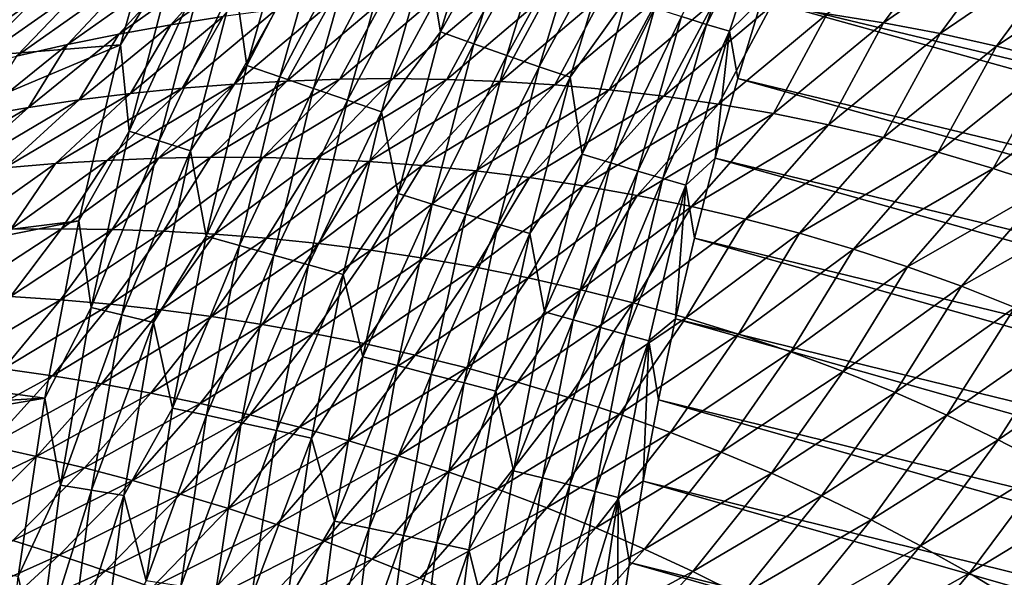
# Model space of a CAD drawing. Header units: metres. Extents: x -46 to 104, y -30 to 30.
# Tile 598 of 656: x 73.95 to 77.42, y 3.78 to 5.75. Entities that reach past the tile are written whole.
import ezdxf

# ---------------------------------------------------------------- set-up
doc = ezdxf.new("R2010")
doc.units = ezdxf.units.M
doc.layers.add('solid_26_000_502_XXX', color=7, linetype='CONTINUOUS')

msp = doc.modelspace()

# ---------------------------------------------------------------- linework, layer by layer
at = {"layer": 'solid_26_000_502_XXX'}
for points in [[(77.199921, 7.446768, 288.877106), (77.325546, 7.707498, 288.838379), (85.529198, 5.503452, 301.212708)], [(77.325546, 7.707498, 288.838379), (85.663124, 5.770618, 301.169312), (85.529198, 5.503452, 301.212708)], [(77.079834, 7.182809, 288.911255), (77.199921, 7.446768, 288.877106), (85.400848, 5.232853, 301.251434)], [(77.199921, 7.446768, 288.877106), (85.529198, 5.503452, 301.212708), (85.400848, 5.232853, 301.251434)], [(76.96537, 6.915815, 288.940796), (77.079834, 7.182809, 288.911255), (85.278175, 4.959013, 301.285492)], [(77.079834, 7.182809, 288.911255), (85.400848, 5.232853, 301.251434), (85.278175, 4.959013, 301.285492)], [(76.856613, 6.645979, 288.965698), (76.96537, 6.915815, 288.940796), (85.161263, 4.682126, 301.31485)], [(76.96537, 6.915815, 288.940796), (85.278175, 4.959013, 301.285492), (85.161263, 4.682126, 301.31485)], [(76.753639, 6.373497, 288.985962), (76.856613, 6.645979, 288.965698), (85.050186, 4.402388, 301.339508)], [(76.856613, 6.645979, 288.965698), (85.161263, 4.682126, 301.31485), (85.050186, 4.402388, 301.339508)], [(76.656532, 6.098569, 289.001587), (76.753639, 6.373497, 288.985962), (84.94503, 4.119998, 301.359375)], [(76.753639, 6.373497, 288.985962), (85.050186, 4.402388, 301.339508), (84.94503, 4.119998, 301.359375)], [(72.419296, 5.510338, 289.978851), (74.477783, 6.274818, 288.659515), (74.305252, 5.660666, 288.66272)], [(72.419296, 5.510338, 289.978851), (72.590469, 6.21096, 289.9935), (74.477783, 6.274818, 288.659515)], [(74.496384, 5.971787, 288.593536), (74.305252, 5.660666, 288.66272), (74.477783, 6.274818, 288.659515)], [(75.384193, 5.991397, 288.366974), (75.604805, 6.269681, 288.367645), (75.43235, 5.706365, 288.380707)], [(75.43235, 5.706365, 288.380707), (75.604805, 6.269681, 288.367645), (75.720673, 6.221531, 288.389008)], [(76.281677, 5.76017, 288.73288), (76.545959, 6.268922, 288.798981), (76.369621, 5.73266, 288.820099)], [(76.369621, 5.73266, 288.820099), (76.545959, 6.268922, 288.798981), (76.626633, 6.244207, 288.893738)], [(75.43235, 5.706365, 288.380707), (75.720673, 6.221531, 288.389008), (75.550346, 5.663803, 288.401642)], [(75.550346, 5.663803, 288.401642), (75.720673, 6.221531, 288.389008), (75.834846, 6.175333, 288.420807)], [(76.369621, 5.73266, 288.820099), (76.626633, 6.244207, 288.893738), (76.4506, 5.708681, 288.914764)], [(76.4506, 5.708681, 288.914764), (76.626633, 6.244207, 288.893738), (76.565346, 5.821393, 289.012543)], [(74.707497, 5.887424, 288.479065), (74.919037, 6.183111, 288.431671), (74.750015, 5.587955, 288.436096)], [(74.750015, 5.587955, 288.436096), (74.919037, 6.183111, 288.431671), (75.032562, 6.134865, 288.399658)], [(75.550346, 5.663803, 288.401642), (75.834846, 6.175333, 288.420807), (75.666458, 5.622686, 288.433075)], [(75.666458, 5.622686, 288.433075), (75.834846, 6.175333, 288.420807), (75.946503, 6.131399, 288.46286)], [(74.750015, 5.587955, 288.436096), (75.032562, 6.134865, 288.399658), (74.866142, 5.547169, 288.403656)], [(74.866142, 5.547169, 288.403656), (75.032562, 6.134865, 288.399658), (75.148483, 6.086597, 288.378113)], [(75.666458, 5.622686, 288.433075), (75.946503, 6.131399, 288.46286), (75.779846, 5.583292, 288.474762)], [(75.779846, 5.583292, 288.474762), (75.946503, 6.131399, 288.46286), (76.054886, 6.090135, 288.514801)], [(74.866142, 5.547169, 288.403656), (75.148483, 6.086597, 288.378113), (74.984573, 5.506084, 288.381744)], [(74.984573, 5.506084, 288.381744), (75.148483, 6.086597, 288.378113), (75.265976, 6.038655, 288.367188)], [(75.779846, 5.583292, 288.474762), (76.054886, 6.090135, 288.514801), (75.889725, 5.545982, 288.526398)], [(75.889725, 5.545982, 288.526398), (76.054886, 6.090135, 288.514801), (76.08754, 5.825252, 288.583191)], [(76.565346, 5.821393, 289.012543), (76.656532, 6.098569, 289.001587), (84.845871, 3.835154, 301.374512)], [(76.656532, 6.098569, 289.001587), (84.94503, 4.119998, 301.359375), (84.845871, 3.835154, 301.374512)], [(77.256477, 6.091945, 299.98645), (76.795128, 5.770195, 299.85553), (76.993965, 5.73852, 300.025177)], [(77.458183, 6.059089, 300.166229), (77.256477, 6.091945, 299.98645), (76.993965, 5.73852, 300.025177)], [(74.984573, 5.506084, 288.381744), (75.265976, 6.038655, 288.367188), (75.104454, 5.464998, 288.370453)], [(75.104454, 5.464998, 288.370453), (75.265976, 6.038655, 288.367188), (75.384193, 5.991397, 288.366974)], [(77.458183, 6.059089, 300.166229), (76.993965, 5.73852, 300.025177), (77.193115, 5.700543, 300.195587)], [(77.660179, 6.019413, 300.347015), (77.458183, 6.059089, 300.166229), (77.193115, 5.700543, 300.195587)], [(74.907593, 6.035459, 297.939331), (74.481812, 5.731254, 297.910065), (74.666786, 5.760053, 298.065125)], [(74.907593, 6.035459, 297.939331), (74.721428, 5.999327, 297.779205), (74.481812, 5.731254, 297.910065)], [(77.660179, 6.019413, 300.347015), (77.193115, 5.700543, 300.195587), (77.392426, 5.656042, 300.366669)], [(77.86232, 5.97267, 300.528595), (77.660179, 6.019413, 300.347015), (77.392426, 5.656042, 300.366669)], [(74.721428, 5.999327, 297.779205), (74.298691, 5.698405, 297.756317), (74.481812, 5.731254, 297.910065)], [(74.721428, 5.999327, 297.779205), (74.537193, 5.959089, 297.620697), (74.298691, 5.698405, 297.756317)], [(74.335808, 5.355894, 288.58786), (74.305252, 5.660666, 288.66272), (74.496384, 5.971787, 288.593536)], [(74.335808, 5.355894, 288.58786), (74.496384, 5.971787, 288.593536), (74.599571, 5.930157, 288.531525)], [(75.104454, 5.464998, 288.370453), (75.384193, 5.991397, 288.366974), (75.224937, 5.424217, 288.369873)], [(75.224937, 5.424217, 288.369873), (75.384193, 5.991397, 288.366974), (75.43235, 5.706365, 288.380707)], [(77.86232, 5.97267, 300.528595), (77.392426, 5.656042, 300.366669), (77.591721, 5.604786, 300.538239)], [(74.537193, 5.959089, 297.620697), (74.117516, 5.661599, 297.603851), (74.298691, 5.698405, 297.756317)], [(74.537193, 5.959089, 297.620697), (74.354996, 5.91487, 297.463776), (74.117516, 5.661599, 297.603851)], [(74.354996, 5.91487, 297.463776), (73.9384, 5.620958, 297.452576), (74.117516, 5.661599, 297.603851)], [(74.354996, 5.91487, 297.463776), (74.174919, 5.866813, 297.30835), (73.9384, 5.620958, 297.452576)], [(74.335808, 5.355894, 288.58786), (74.599571, 5.930157, 288.531525), (74.441528, 5.322222, 288.525604)], [(74.441528, 5.322222, 288.525604), (74.599571, 5.930157, 288.531525), (74.707497, 5.887424, 288.479065)], [(74.174919, 5.866813, 297.30835), (73.761436, 5.576599, 297.302399), (73.9384, 5.620958, 297.452576)], [(74.174919, 5.866813, 297.30835), (73.997078, 5.815061, 297.154327), (73.761436, 5.576599, 297.302399)], [(74.441528, 5.322222, 288.525604), (74.707497, 5.887424, 288.479065), (74.551949, 5.287336, 288.4729)], [(74.551949, 5.287336, 288.4729), (74.707497, 5.887424, 288.479065), (74.750015, 5.587955, 288.436096)], [(75.423492, 5.832621, 298.698334), (75.077591, 5.53931, 298.735352), (75.265457, 5.541281, 298.887878)], [(75.423492, 5.832621, 298.698334), (75.231995, 5.821128, 298.538055), (75.077591, 5.53931, 298.735352)], [(75.616371, 5.839415, 298.859894), (75.265457, 5.541281, 298.887878), (75.454475, 5.538697, 299.041382)], [(75.616371, 5.839415, 298.859894), (75.423492, 5.832621, 298.698334), (75.265457, 5.541281, 298.887878)], [(75.810478, 5.841299, 299.022797), (75.454475, 5.538697, 299.041382), (75.644524, 5.531383, 299.195862)], [(75.810478, 5.841299, 299.022797), (75.616371, 5.839415, 298.859894), (75.454475, 5.538697, 299.041382)], [(76.005699, 5.838068, 299.186981), (75.810478, 5.841299, 299.022797), (75.644524, 5.531383, 299.195862)], [(76.005699, 5.838068, 299.186981), (75.644524, 5.531383, 299.195862), (75.83548, 5.519168, 299.351227)], [(76.201897, 5.829524, 299.352448), (76.005699, 5.838068, 299.186981), (75.83548, 5.519168, 299.351227)], [(76.201897, 5.829524, 299.352448), (75.83548, 5.519168, 299.351227), (76.027222, 5.501902, 299.507446)], [(76.398956, 5.81549, 299.519073), (76.201897, 5.829524, 299.352448), (76.027222, 5.501902, 299.507446)], [(73.997078, 5.815061, 297.154327), (73.586716, 5.528623, 297.153168), (73.761436, 5.576599, 297.302399)], [(73.997078, 5.815061, 297.154327), (73.821548, 5.759724, 297.001587), (73.586716, 5.528623, 297.153168)], [(75.041977, 5.805114, 298.379089), (74.705849, 5.522385, 298.433075), (74.891022, 5.532965, 298.58374)], [(75.041977, 5.805114, 298.379089), (74.853539, 5.784713, 298.221466), (74.705849, 5.522385, 298.433075)], [(75.231995, 5.821128, 298.538055), (74.891022, 5.532965, 298.58374), (75.077591, 5.53931, 298.735352)], [(75.231995, 5.821128, 298.538055), (75.041977, 5.805114, 298.379089), (74.891022, 5.532965, 298.58374)], [(75.889725, 5.545982, 288.526398), (76.08754, 5.825252, 288.583191), (75.93148, 5.275359, 288.587189)], [(75.93148, 5.275359, 288.587189), (76.08754, 5.825252, 288.583191), (76.187447, 5.79116, 288.653717)], [(76.398956, 5.81549, 299.519073), (76.027222, 5.501902, 299.507446), (76.219627, 5.479427, 299.664429)], [(76.596741, 5.795782, 299.686798), (76.398956, 5.81549, 299.519073), (76.219627, 5.479427, 299.664429)], [(76.596741, 5.795782, 299.686798), (76.219627, 5.479427, 299.664429), (76.412567, 5.451571, 299.822144)], [(76.795128, 5.770195, 299.85553), (76.596741, 5.795782, 299.686798), (76.412567, 5.451571, 299.822144)], [(76.4506, 5.708681, 288.914764), (76.565346, 5.821393, 289.012543), (76.480164, 5.542171, 289.018799)], [(76.480164, 5.542171, 289.018799), (76.565346, 5.821393, 289.012543), (84.752777, 3.548059, 301.384888)], [(76.565346, 5.821393, 289.012543), (84.845871, 3.835154, 301.374512), (84.752777, 3.548059, 301.384888)], [(74.666786, 5.760053, 298.065125), (74.34008, 5.48895, 298.134552), (74.522171, 5.507679, 298.283356)], [(74.666786, 5.760053, 298.065125), (74.481812, 5.731254, 297.910065), (74.34008, 5.48895, 298.134552)], [(74.853539, 5.784713, 298.221466), (74.522171, 5.507679, 298.283356), (74.705849, 5.522385, 298.433075)], [(74.853539, 5.784713, 298.221466), (74.666786, 5.760053, 298.065125), (74.522171, 5.507679, 298.283356)], [(75.93148, 5.275359, 288.587189), (76.187447, 5.79116, 288.653717), (76.032372, 5.244048, 288.657562)], [(76.032372, 5.244048, 288.657562), (76.187447, 5.79116, 288.653717), (76.281677, 5.76017, 288.73288)], [(76.032372, 5.244048, 288.657562), (76.281677, 5.76017, 288.73288), (76.127365, 5.215183, 288.736572)], [(76.127365, 5.215183, 288.736572), (76.281677, 5.76017, 288.73288), (76.369621, 5.73266, 288.820099)], [(76.795128, 5.770195, 299.85553), (76.412567, 5.451571, 299.822144), (76.605896, 5.418152, 299.980438)], [(76.993965, 5.73852, 300.025177), (76.795128, 5.770195, 299.85553), (76.605896, 5.418152, 299.980438)], [(74.481812, 5.731254, 297.910065), (74.159668, 5.466289, 297.986694), (74.34008, 5.48895, 298.134552)], [(74.481812, 5.731254, 297.910065), (74.298691, 5.698405, 297.756317), (74.159668, 5.466289, 297.986694)], [(76.127365, 5.215183, 288.736572), (76.369621, 5.73266, 288.820099), (76.215813, 5.189107, 288.82373)], [(76.215813, 5.189107, 288.82373), (76.369621, 5.73266, 288.820099), (76.4506, 5.708681, 288.914764)], [(76.993965, 5.73852, 300.025177), (76.605896, 5.418152, 299.980438), (76.799477, 5.378988, 300.139252)], [(77.193115, 5.700543, 300.195587), (76.993965, 5.73852, 300.025177), (76.799477, 5.378988, 300.139252)], [(74.298691, 5.698405, 297.756317), (73.981018, 5.43976, 297.839752), (74.159668, 5.466289, 297.986694)], [(74.298691, 5.698405, 297.756317), (74.117516, 5.661599, 297.603851), (73.981018, 5.43976, 297.839752)], [(75.224937, 5.424217, 288.369873), (75.43235, 5.706365, 288.380707), (75.283653, 5.136192, 288.375488)], [(75.283653, 5.136192, 288.375488), (75.43235, 5.706365, 288.380707), (75.550346, 5.663803, 288.401642)], [(76.215813, 5.189107, 288.82373), (76.4506, 5.708681, 288.914764), (76.297058, 5.165881, 288.918335)], [(76.297058, 5.165881, 288.918335), (76.4506, 5.708681, 288.914764), (76.401031, 5.261107, 289.020386)], [(76.4506, 5.708681, 288.914764), (76.480164, 5.542171, 289.018799), (76.401031, 5.261107, 289.020386)], [(77.193115, 5.700543, 300.195587), (76.799477, 5.378988, 300.139252), (76.993156, 5.333886, 300.298492)], [(77.392426, 5.656042, 300.366669), (77.193115, 5.700543, 300.195587), (76.993156, 5.333886, 300.298492)], [(74.305252, 5.660666, 288.66272), (74.15847, 5.040063, 288.646301), (72.276421, 4.804555, 289.943024)], [(72.419296, 5.510338, 289.978851), (74.305252, 5.660666, 288.66272), (72.276421, 4.804555, 289.943024)], [(74.117516, 5.661599, 297.603851), (73.804222, 5.409436, 297.693756), (73.981018, 5.43976, 297.839752)], [(74.117516, 5.661599, 297.603851), (73.9384, 5.620958, 297.452576), (73.804222, 5.409436, 297.693756)], [(74.335808, 5.355894, 288.58786), (74.15847, 5.040063, 288.646301), (74.305252, 5.660666, 288.66272)], [(75.283653, 5.136192, 288.375488), (75.550346, 5.663803, 288.401642), (75.403488, 5.099326, 288.39621)], [(75.403488, 5.099326, 288.39621), (75.550346, 5.663803, 288.401642), (75.666458, 5.622686, 288.433075)], [(77.392426, 5.656042, 300.366669), (76.993156, 5.333886, 300.298492), (77.18679, 5.282647, 300.457977)], [(77.591721, 5.604786, 300.538239), (77.392426, 5.656042, 300.366669), (77.18679, 5.282647, 300.457977)], [(75.403488, 5.099326, 288.39621), (75.666458, 5.622686, 288.433075), (75.521271, 5.063388, 288.42746)], [(75.521271, 5.063388, 288.42746), (75.666458, 5.622686, 288.433075), (75.779846, 5.583292, 288.474762)], [(74.551949, 5.287336, 288.4729), (74.750015, 5.587955, 288.436096), (74.606201, 4.986376, 288.421234)], [(74.606201, 4.986376, 288.421234), (74.750015, 5.587955, 288.436096), (74.866142, 5.547169, 288.403656)], [(77.591721, 5.604786, 300.538239), (77.18679, 5.282647, 300.457977), (77.380188, 5.225067, 300.617554)], [(77.790833, 5.54654, 300.710144), (77.591721, 5.604786, 300.538239), (77.380188, 5.225067, 300.617554)], [(75.521271, 5.063388, 288.42746), (75.779846, 5.583292, 288.474762), (75.636154, 5.028622, 288.468994)], [(75.636154, 5.028622, 288.468994), (75.779846, 5.583292, 288.474762), (75.889725, 5.545982, 288.526398)], [(74.705849, 5.522385, 298.433075), (74.256706, 5.253118, 298.414368), (74.438759, 5.260548, 298.559235)], [(74.705849, 5.522385, 298.433075), (74.522171, 5.507679, 298.283356), (74.256706, 5.253118, 298.414368)], [(74.891022, 5.532965, 298.58374), (74.438759, 5.260548, 298.559235), (74.622208, 5.263935, 298.704712)], [(74.891022, 5.532965, 298.58374), (74.705849, 5.522385, 298.433075), (74.438759, 5.260548, 298.559235)], [(74.606201, 4.986376, 288.421234), (74.866142, 5.547169, 288.403656), (74.724556, 4.953176, 288.388733)], [(75.077591, 5.53931, 298.735352), (74.622208, 5.263935, 298.704712), (74.806953, 5.263186, 298.850769)], [(75.077591, 5.53931, 298.735352), (74.891022, 5.532965, 298.58374), (74.622208, 5.263935, 298.704712)], [(74.724556, 4.953176, 288.388733), (74.866142, 5.547169, 288.403656), (74.984573, 5.506084, 288.381744)], [(75.265457, 5.541281, 298.887878), (74.806953, 5.263186, 298.850769), (74.992889, 5.258163, 298.997437)], [(75.265457, 5.541281, 298.887878), (75.077591, 5.53931, 298.735352), (74.806953, 5.263186, 298.850769)], [(75.454475, 5.538697, 299.041382), (75.265457, 5.541281, 298.887878), (74.992889, 5.258163, 298.997437)], [(75.454475, 5.538697, 299.041382), (74.992889, 5.258163, 298.997437), (75.179871, 5.248713, 299.144745)], [(75.644524, 5.531383, 299.195862), (75.454475, 5.538697, 299.041382), (75.179871, 5.248713, 299.144745)], [(75.644524, 5.531383, 299.195862), (75.179871, 5.248713, 299.144745), (75.367783, 5.234681, 299.292664)], [(75.83548, 5.519168, 299.351227), (75.644524, 5.531383, 299.195862), (75.367783, 5.234681, 299.292664)], [(75.83548, 5.519168, 299.351227), (75.367783, 5.234681, 299.292664), (75.55648, 5.215925, 299.441162)], [(76.027222, 5.501902, 299.507446), (75.83548, 5.519168, 299.351227), (75.55648, 5.215925, 299.441162)], [(75.636154, 5.028622, 288.468994), (75.889725, 5.545982, 288.526398), (75.747337, 4.995344, 288.520508)], [(75.747337, 4.995344, 288.520508), (75.889725, 5.545982, 288.526398), (75.93148, 5.275359, 288.587189)], [(76.401031, 5.261107, 289.020386), (76.480164, 5.542171, 289.018799), (84.665817, 3.258916, 301.390503)], [(76.480164, 5.542171, 289.018799), (84.752777, 3.548059, 301.384888), (84.665817, 3.258916, 301.390503)], [(77.790833, 5.54654, 300.710144), (77.380188, 5.225067, 300.617554), (77.573181, 5.160936, 300.77713)], [(74.34008, 5.48895, 298.134552), (73.897217, 5.226451, 298.126404), (74.076164, 5.241726, 298.270081)], [(74.34008, 5.48895, 298.134552), (74.159668, 5.466289, 297.986694), (73.897217, 5.226451, 298.126404)], [(74.522171, 5.507679, 298.283356), (74.076164, 5.241726, 298.270081), (74.256706, 5.253118, 298.414368)], [(74.522171, 5.507679, 298.283356), (74.34008, 5.48895, 298.134552), (74.076164, 5.241726, 298.270081)], [(74.724556, 4.953176, 288.388733), (74.984573, 5.506084, 288.381744), (74.845123, 4.919397, 288.366699)], [(74.845123, 4.919397, 288.366699), (74.984573, 5.506084, 288.381744), (75.104454, 5.464998, 288.370453)], [(76.027222, 5.501902, 299.507446), (75.55648, 5.215925, 299.441162), (75.745857, 5.192317, 299.590149)], [(76.219627, 5.479427, 299.664429), (76.027222, 5.501902, 299.507446), (75.745857, 5.192317, 299.590149)], [(74.159668, 5.466289, 297.986694), (73.719948, 5.207343, 297.983307), (73.897217, 5.226451, 298.126404)], [(74.159668, 5.466289, 297.986694), (73.981018, 5.43976, 297.839752), (73.719948, 5.207343, 297.983307)], [(74.845123, 4.919397, 288.366699), (75.104454, 5.464998, 288.370453), (74.967049, 4.885282, 288.355316)], [(74.967049, 4.885282, 288.355316), (75.104454, 5.464998, 288.370453), (75.224937, 5.424217, 288.369873)], [(76.219627, 5.479427, 299.664429), (75.745857, 5.192317, 299.590149), (75.935776, 5.163713, 299.739594)], [(76.412567, 5.451571, 299.822144), (76.219627, 5.479427, 299.664429), (75.935776, 5.163713, 299.739594)], [(76.412567, 5.451571, 299.822144), (75.935776, 5.163713, 299.739594), (76.126099, 5.129957, 299.889374)], [(76.605896, 5.418152, 299.980438), (76.412567, 5.451571, 299.822144), (76.126099, 5.129957, 299.889374)], [(73.981018, 5.43976, 297.839752), (73.544456, 5.184448, 297.84082), (73.719948, 5.207343, 297.983307)], [(73.981018, 5.43976, 297.839752), (73.804222, 5.409436, 297.693756), (73.544456, 5.184448, 297.84082)], [(74.967049, 4.885282, 288.355316), (75.224937, 5.424217, 288.369873), (75.089447, 4.851087, 288.354645)], [(75.089447, 4.851087, 288.354645), (75.224937, 5.424217, 288.369873), (75.283653, 5.136192, 288.375488)], [(76.605896, 5.418152, 299.980438), (76.126099, 5.129957, 299.889374), (76.316681, 5.090889, 300.039459)], [(76.799477, 5.378988, 300.139252), (76.605896, 5.418152, 299.980438), (76.316681, 5.090889, 300.039459)], [(76.799477, 5.378988, 300.139252), (76.316681, 5.090889, 300.039459), (76.507378, 5.046343, 300.189728)], [(76.993156, 5.333886, 300.298492), (76.799477, 5.378988, 300.139252), (76.507378, 5.046343, 300.189728)], [(74.201317, 4.734275, 288.562469), (74.15847, 5.040063, 288.646301), (74.335808, 5.355894, 288.58786)], [(74.201317, 4.734275, 288.562469), (74.335808, 5.355894, 288.58786), (74.441528, 5.322222, 288.525604)], [(74.201317, 4.734275, 288.562469), (74.441528, 5.322222, 288.525604), (74.309166, 4.708679, 288.500244)], [(74.309166, 4.708679, 288.500244), (74.441528, 5.322222, 288.525604), (74.551949, 5.287336, 288.4729)], [(76.993156, 5.333886, 300.298492), (76.507378, 5.046343, 300.189728), (76.698036, 4.996144, 300.340057)], [(77.18679, 5.282647, 300.457977), (76.993156, 5.333886, 300.298492), (76.698036, 4.996144, 300.340057)], [(74.309166, 4.708679, 288.500244), (74.551949, 5.287336, 288.4729), (74.421684, 4.681754, 288.447601)], [(74.421684, 4.681754, 288.447601), (74.551949, 5.287336, 288.4729), (74.606201, 4.986376, 288.421234)], [(75.747337, 4.995344, 288.520508), (75.93148, 5.275359, 288.587189), (75.798706, 4.719543, 288.573425)], [(75.798706, 4.719543, 288.573425), (75.93148, 5.275359, 288.587189), (76.032372, 5.244048, 288.657562)], [(77.18679, 5.282647, 300.457977), (76.698036, 4.996144, 300.340057), (76.888481, 4.940112, 300.490326)], [(77.380188, 5.225067, 300.617554), (77.18679, 5.282647, 300.457977), (76.888481, 4.940112, 300.490326)], [(73.742523, 5.005556, 298.363159), (74.076164, 5.241726, 298.270081), (73.897217, 5.226451, 298.126404)], [(73.742523, 5.005556, 298.363159), (73.918823, 5.010776, 298.501587), (74.076164, 5.241726, 298.270081)], [(73.918823, 5.010776, 298.501587), (74.256706, 5.253118, 298.414368), (74.076164, 5.241726, 298.270081)], [(73.918823, 5.010776, 298.501587), (74.096535, 5.012202, 298.640289), (74.256706, 5.253118, 298.414368)], [(74.096535, 5.012202, 298.640289), (74.438759, 5.260548, 298.559235), (74.256706, 5.253118, 298.414368)], [(74.096535, 5.012202, 298.640289), (74.275551, 5.009776, 298.779236), (74.438759, 5.260548, 298.559235)], [(74.275551, 5.009776, 298.779236), (74.622208, 5.263935, 298.704712), (74.438759, 5.260548, 298.559235)], [(74.275551, 5.009776, 298.779236), (74.455788, 5.003428, 298.918396), (74.622208, 5.263935, 298.704712)], [(74.455788, 5.003428, 298.918396), (74.806953, 5.263186, 298.850769), (74.622208, 5.263935, 298.704712)], [(74.455788, 5.003428, 298.918396), (74.637123, 4.993052, 299.057831), (74.806953, 5.263186, 298.850769)], [(74.637123, 4.993052, 299.057831), (74.992889, 5.258163, 298.997437), (74.806953, 5.263186, 298.850769)], [(74.637123, 4.993052, 299.057831), (74.819427, 4.97852, 299.19754), (74.992889, 5.258163, 298.997437)], [(74.819427, 4.97852, 299.19754), (75.179871, 5.248713, 299.144745), (74.992889, 5.258163, 298.997437)], [(74.819427, 4.97852, 299.19754), (75.002579, 4.959708, 299.337524), (75.179871, 5.248713, 299.144745)], [(75.002579, 4.959708, 299.337524), (75.367783, 5.234681, 299.292664), (75.179871, 5.248713, 299.144745)], [(75.798706, 4.719543, 288.573425), (76.032372, 5.244048, 288.657562), (75.900436, 4.691061, 288.643738)], [(75.900436, 4.691061, 288.643738), (76.032372, 5.244048, 288.657562), (76.127365, 5.215183, 288.736572)], [(76.297058, 5.165881, 288.918335), (76.401031, 5.261107, 289.020386), (76.328026, 4.978405, 289.017273)], [(76.328026, 4.978405, 289.017273), (76.401031, 5.261107, 289.020386), (84.585045, 2.96793, 301.391327)], [(76.401031, 5.261107, 289.020386), (84.665817, 3.258916, 301.390503), (84.585045, 2.96793, 301.391327)], [(75.002579, 4.959708, 299.337524), (75.18644, 4.936498, 299.477753), (75.367783, 5.234681, 299.292664)], [(75.18644, 4.936498, 299.477753), (75.55648, 5.215925, 299.441162), (75.367783, 5.234681, 299.292664)], [(75.18644, 4.936498, 299.477753), (75.370895, 4.908788, 299.618134), (75.55648, 5.215925, 299.441162)], [(75.370895, 4.908788, 299.618134), (75.745857, 5.192317, 299.590149), (75.55648, 5.215925, 299.441162)], [(75.900436, 4.691061, 288.643738), (76.127365, 5.215183, 288.736572), (75.996071, 4.664359, 288.722717)], [(75.996071, 4.664359, 288.722717), (76.127365, 5.215183, 288.736572), (76.215813, 5.189107, 288.82373)], [(77.380188, 5.225067, 300.617554), (76.888481, 4.940112, 300.490326), (77.078545, 4.878062, 300.640411)], [(77.573181, 5.160936, 300.77713), (77.380188, 5.225067, 300.617554), (77.078545, 4.878062, 300.640411)], [(75.370895, 4.908788, 299.618134), (75.555817, 4.87646, 299.758636), (75.745857, 5.192317, 299.590149)], [(75.555817, 4.87646, 299.758636), (75.935776, 5.163713, 299.739594), (75.745857, 5.192317, 299.590149)], [(75.996071, 4.664359, 288.722717), (76.215813, 5.189107, 288.82373), (76.084953, 4.639742, 288.809845)], [(76.084953, 4.639742, 288.809845), (76.215813, 5.189107, 288.82373), (76.297058, 5.165881, 288.918335)], [(75.089447, 4.851087, 288.354645), (75.283653, 5.136192, 288.375488), (75.159111, 4.560714, 288.35199)], [(75.159111, 4.560714, 288.35199), (75.283653, 5.136192, 288.375488), (75.403488, 5.099326, 288.39621)], [(75.555817, 4.87646, 299.758636), (75.741066, 4.839384, 299.8992), (75.935776, 5.163713, 299.739594)], [(75.741066, 4.839384, 299.8992), (76.126099, 5.129957, 299.889374), (75.935776, 5.163713, 299.739594)], [(76.084953, 4.639742, 288.809845), (76.297058, 5.165881, 288.918335), (76.16642, 4.617281, 288.904449)], [(76.16642, 4.617281, 288.904449), (76.297058, 5.165881, 288.918335), (76.261185, 4.694271, 289.009491)], [(76.297058, 5.165881, 288.918335), (76.328026, 4.978405, 289.017273), (76.261185, 4.694271, 289.009491)], [(77.573181, 5.160936, 300.77713), (77.078545, 4.878062, 300.640411), (77.268036, 4.809804, 300.790161)], [(77.765579, 5.09004, 300.936462), (77.573181, 5.160936, 300.77713), (77.268036, 4.809804, 300.790161)], [(75.741066, 4.839384, 299.8992), (75.926498, 4.797426, 300.039734), (76.126099, 5.129957, 299.889374)], [(75.926498, 4.797426, 300.039734), (76.316681, 5.090889, 300.039459), (76.126099, 5.129957, 299.889374)], [(75.159111, 4.560714, 288.35199), (75.403488, 5.099326, 288.39621), (75.280487, 4.529631, 288.372772)], [(75.280487, 4.529631, 288.372772), (75.403488, 5.099326, 288.39621), (75.521271, 5.063388, 288.42746)], [(75.926498, 4.797426, 300.039734), (76.111984, 4.750448, 300.180176), (76.316681, 5.090889, 300.039459)], [(76.111984, 4.750448, 300.180176), (76.507378, 5.046343, 300.189728), (76.316681, 5.090889, 300.039459)], [(77.765579, 5.09004, 300.936462), (77.268036, 4.809804, 300.790161), (77.456764, 4.735144, 300.939362)], [(74.15847, 5.040063, 288.646301), (72.25, 4.65703, 289.933075), (72.276421, 4.804555, 289.943024)], [(74.15847, 5.040063, 288.646301), (74.037834, 4.414674, 288.61026), (72.25, 4.65703, 289.933075)], [(74.201317, 4.734275, 288.562469), (74.037834, 4.414674, 288.61026), (74.15847, 5.040063, 288.646301)], [(75.280487, 4.529631, 288.372772), (75.521271, 5.063388, 288.42746), (75.399681, 4.49895, 288.404022)], [(75.399681, 4.49895, 288.404022), (75.521271, 5.063388, 288.42746), (75.636154, 5.028622, 288.468994)], [(76.111984, 4.750448, 300.180176), (76.297348, 4.698303, 300.320404), (76.507378, 5.046343, 300.189728)], [(76.297348, 4.698303, 300.320404), (76.698036, 4.996144, 300.340057), (76.507378, 5.046343, 300.189728)], [(73.743233, 4.782094, 298.727448), (74.096535, 5.012202, 298.640289), (73.918823, 5.010776, 298.501587)], [(73.743233, 4.782094, 298.727448), (73.917686, 4.773891, 298.860504), (74.096535, 5.012202, 298.640289)], [(73.917686, 4.773891, 298.860504), (74.275551, 5.009776, 298.779236), (74.096535, 5.012202, 298.640289)], [(73.917686, 4.773891, 298.860504), (74.093269, 4.761962, 298.993469), (74.275551, 5.009776, 298.779236)], [(74.093269, 4.761962, 298.993469), (74.455788, 5.003428, 298.918396), (74.275551, 5.009776, 298.779236)], [(74.093269, 4.761962, 298.993469), (74.269859, 4.746226, 299.126343), (74.455788, 5.003428, 298.918396)], [(74.269859, 4.746226, 299.126343), (74.637123, 4.993052, 299.057831), (74.455788, 5.003428, 298.918396)], [(75.399681, 4.49895, 288.404022), (75.636154, 5.028622, 288.468994), (75.515816, 4.468882, 288.445557)], [(75.515816, 4.468882, 288.445557), (75.636154, 5.028622, 288.468994), (75.747337, 4.995344, 288.520508)], [(74.269859, 4.746226, 299.126343), (74.44735, 4.726584, 299.259155), (74.637123, 4.993052, 299.057831)], [(74.421684, 4.681754, 288.447601), (74.606201, 4.986376, 288.421234), (74.487999, 4.38002, 288.387207)], [(74.44735, 4.726584, 299.259155), (74.819427, 4.97852, 299.19754), (74.637123, 4.993052, 299.057831)], [(74.44735, 4.726584, 299.259155), (74.625595, 4.70294, 299.391907), (74.819427, 4.97852, 299.19754)], [(74.487999, 4.38002, 288.387207), (74.606201, 4.986376, 288.421234), (74.724556, 4.953176, 288.388733)], [(74.625595, 4.70294, 299.391907), (75.002579, 4.959708, 299.337524), (74.819427, 4.97852, 299.19754)], [(75.515816, 4.468882, 288.445557), (75.747337, 4.995344, 288.520508), (75.628082, 4.439695, 288.497101)], [(75.628082, 4.439695, 288.497101), (75.747337, 4.995344, 288.520508), (75.798706, 4.719543, 288.573425)], [(76.261185, 4.694271, 289.009491), (76.328026, 4.978405, 289.017273), (84.510521, 2.675307, 301.38736)], [(76.297348, 4.698303, 300.320404), (76.482445, 4.640839, 300.460327), (76.698036, 4.996144, 300.340057)], [(76.328026, 4.978405, 289.017273), (84.585045, 2.96793, 301.391327), (84.510521, 2.675307, 301.38736)], [(76.482445, 4.640839, 300.460327), (76.888481, 4.940112, 300.490326), (76.698036, 4.996144, 300.340057)], [(74.487999, 4.38002, 288.387207), (74.724556, 4.953176, 288.388733), (74.608185, 4.354503, 288.354889)], [(74.608185, 4.354503, 288.354889), (74.724556, 4.953176, 288.388733), (74.845123, 4.919397, 288.366699)], [(74.625595, 4.70294, 299.391907), (74.804489, 4.675203, 299.524536), (75.002579, 4.959708, 299.337524)], [(74.804489, 4.675203, 299.524536), (75.18644, 4.936498, 299.477753), (75.002579, 4.959708, 299.337524)], [(74.804489, 4.675203, 299.524536), (74.983894, 4.643293, 299.657043), (75.18644, 4.936498, 299.477753)], [(74.983894, 4.643293, 299.657043), (75.370895, 4.908788, 299.618134), (75.18644, 4.936498, 299.477753)], [(76.482445, 4.640839, 300.460327), (76.667099, 4.577899, 300.599792), (76.888481, 4.940112, 300.490326)], [(76.667099, 4.577899, 300.599792), (77.078545, 4.878062, 300.640411), (76.888481, 4.940112, 300.490326)], [(74.608185, 4.354503, 288.354889), (74.845123, 4.919397, 288.366699), (74.730515, 4.328123, 288.333038)], [(74.730515, 4.328123, 288.333038), (74.845123, 4.919397, 288.366699), (74.967049, 4.885282, 288.355316)], [(74.983894, 4.643293, 299.657043), (75.163689, 4.607117, 299.789307), (75.370895, 4.908788, 299.618134)], [(75.163689, 4.607117, 299.789307), (75.555817, 4.87646, 299.758636), (75.370895, 4.908788, 299.618134)], [(74.730515, 4.328123, 288.333038), (74.967049, 4.885282, 288.355316), (74.854111, 4.301068, 288.321838)], [(74.854111, 4.301068, 288.321838), (74.967049, 4.885282, 288.355316), (75.089447, 4.851087, 288.354645)], [(75.163689, 4.607117, 299.789307), (75.343742, 4.566574, 299.921356), (75.555817, 4.87646, 299.758636)], [(75.343742, 4.566574, 299.921356), (75.741066, 4.839384, 299.8992), (75.555817, 4.87646, 299.758636)], [(76.667099, 4.577899, 300.599792), (76.85112, 4.509319, 300.738708), (77.078545, 4.878062, 300.640411)], [(76.85112, 4.509319, 300.738708), (77.268036, 4.809804, 300.790161), (77.078545, 4.878062, 300.640411)], [(74.854111, 4.301068, 288.321838), (75.089447, 4.851087, 288.354645), (74.978096, 4.273542, 288.32132)], [(74.978096, 4.273542, 288.32132), (75.089447, 4.851087, 288.354645), (75.159111, 4.560714, 288.35199)], [(75.343742, 4.566574, 299.921356), (75.523911, 4.521554, 300.05304), (75.741066, 4.839384, 299.8992)], [(75.523911, 4.521554, 300.05304), (75.926498, 4.797426, 300.039734), (75.741066, 4.839384, 299.8992)], [(75.523911, 4.521554, 300.05304), (75.704056, 4.471947, 300.184357), (75.926498, 4.797426, 300.039734)], [(75.704056, 4.471947, 300.184357), (76.111984, 4.750448, 300.180176), (75.926498, 4.797426, 300.039734)], [(76.85112, 4.509319, 300.738708), (77.034325, 4.434936, 300.876892), (77.268036, 4.809804, 300.790161)], [(77.034325, 4.434936, 300.876892), (77.456764, 4.735144, 300.939362), (77.268036, 4.809804, 300.790161)], [(73.720352, 4.539428, 299.075775), (74.093269, 4.761962, 298.993469), (73.917686, 4.773891, 298.860504)], [(73.720352, 4.539428, 299.075775), (73.892075, 4.518341, 299.20282), (74.093269, 4.761962, 298.993469)], [(73.892075, 4.518341, 299.20282), (74.269859, 4.746226, 299.126343), (74.093269, 4.761962, 298.993469)], [(73.892075, 4.518341, 299.20282), (74.064621, 4.493575, 299.329437), (74.269859, 4.746226, 299.126343)], [(74.093285, 4.108623, 288.517395), (74.037834, 4.414674, 288.61026), (74.201317, 4.734275, 288.562469)], [(74.064621, 4.493575, 299.329437), (74.44735, 4.726584, 299.259155), (74.269859, 4.746226, 299.126343)], [(74.064621, 4.493575, 299.329437), (74.237846, 4.465061, 299.455658), (74.44735, 4.726584, 299.259155)], [(74.093285, 4.108623, 288.517395), (74.201317, 4.734275, 288.562469), (74.309166, 4.708679, 288.500244)], [(74.237846, 4.465061, 299.455658), (74.625595, 4.70294, 299.391907), (74.44735, 4.726584, 299.259155)], [(75.628082, 4.439695, 288.497101), (75.798706, 4.719543, 288.573425), (75.689568, 4.159321, 288.541901)], [(75.689568, 4.159321, 288.541901), (75.798706, 4.719543, 288.573425), (75.900436, 4.691061, 288.643738)], [(75.704056, 4.471947, 300.184357), (75.884026, 4.417632, 300.315186), (76.111984, 4.750448, 300.180176)], [(75.884026, 4.417632, 300.315186), (76.297348, 4.698303, 300.320404), (76.111984, 4.750448, 300.180176)], [(77.034325, 4.434936, 300.876892), (77.216507, 4.35458, 301.014191), (77.456764, 4.735144, 300.939362)], [(77.216507, 4.35458, 301.014191), (77.644508, 4.653885, 301.08786), (77.456764, 4.735144, 300.939362)], [(74.093285, 4.108623, 288.517395), (74.309166, 4.708679, 288.500244), (74.202843, 4.091188, 288.455566)], [(74.202843, 4.091188, 288.455566), (74.309166, 4.708679, 288.500244), (74.421684, 4.681754, 288.447601)], [(74.237846, 4.465061, 299.455658), (74.411644, 4.432733, 299.581421), (74.625595, 4.70294, 299.391907)], [(74.411644, 4.432733, 299.581421), (74.804489, 4.675203, 299.524536), (74.625595, 4.70294, 299.391907)], [(75.689568, 4.159321, 288.541901), (75.900436, 4.691061, 288.643738), (75.791992, 4.133705, 288.612274)], [(75.791992, 4.133705, 288.612274), (75.900436, 4.691061, 288.643738), (75.996071, 4.664359, 288.722717)], [(75.884026, 4.417632, 300.315186), (76.06366, 4.358485, 300.445465), (76.297348, 4.698303, 300.320404)], [(76.06366, 4.358485, 300.445465), (76.482445, 4.640839, 300.460327), (76.297348, 4.698303, 300.320404)], [(76.16642, 4.617281, 288.904449), (76.261185, 4.694271, 289.009491), (76.200562, 4.408911, 288.99704)], [(76.200562, 4.408911, 288.99704), (76.261185, 4.694271, 289.009491), (84.442299, 2.381253, 301.378632)], [(76.261185, 4.694271, 289.009491), (84.510521, 2.675307, 301.38736), (84.442299, 2.381253, 301.378632)], [(74.037834, 4.414674, 288.61026), (72.190895, 4.31201, 289.907867), (72.25, 4.65703, 289.933075)], [(74.202843, 4.091188, 288.455566), (74.421684, 4.681754, 288.447601), (74.317047, 4.072308, 288.40329)], [(74.317047, 4.072308, 288.40329), (74.421684, 4.681754, 288.447601), (74.487999, 4.38002, 288.387207)], [(74.411644, 4.432733, 299.581421), (74.585884, 4.396535, 299.706726), (74.804489, 4.675203, 299.524536)], [(74.585884, 4.396535, 299.706726), (74.983894, 4.643293, 299.657043), (74.804489, 4.675203, 299.524536)], [(75.791992, 4.133705, 288.612274), (75.996071, 4.664359, 288.722717), (75.888161, 4.109195, 288.691345)], [(75.888161, 4.109195, 288.691345), (75.996071, 4.664359, 288.722717), (76.084953, 4.639742, 288.809845)], [(77.216507, 4.35458, 301.014191), (77.397446, 4.268083, 301.150391), (77.644508, 4.653885, 301.08786)], [(77.397446, 4.268083, 301.150391), (77.831055, 4.565831, 301.235413), (77.644508, 4.653885, 301.08786)], [(74.585884, 4.396535, 299.706726), (74.760445, 4.356401, 299.831512), (74.983894, 4.643293, 299.657043)], [(74.760445, 4.356401, 299.831512), (75.163689, 4.607117, 299.789307), (74.983894, 4.643293, 299.657043)], [(75.888161, 4.109195, 288.691345), (76.084953, 4.639742, 288.809845), (75.977402, 4.086057, 288.778473)], [(75.977402, 4.086057, 288.778473), (76.084953, 4.639742, 288.809845), (76.16642, 4.617281, 288.904449)], [(75.977402, 4.086057, 288.778473), (76.16642, 4.617281, 288.904449), (76.059052, 4.064371, 288.873108)], [(76.059052, 4.064371, 288.873108), (76.16642, 4.617281, 288.904449), (76.146202, 4.122533, 288.979919)], [(76.06366, 4.358485, 300.445465), (76.24279, 4.294376, 300.575043), (76.482445, 4.640839, 300.460327)], [(76.16642, 4.617281, 288.904449), (76.200562, 4.408911, 288.99704), (76.146202, 4.122533, 288.979919)], [(76.24279, 4.294376, 300.575043), (76.667099, 4.577899, 300.599792), (76.482445, 4.640839, 300.460327)], [(74.760445, 4.356401, 299.831512), (74.935188, 4.312252, 299.95575), (75.163689, 4.607117, 299.789307)], [(74.935188, 4.312252, 299.95575), (75.343742, 4.566574, 299.921356), (75.163689, 4.607117, 299.789307)], [(74.935188, 4.312252, 299.95575), (75.109985, 4.264007, 300.079346), (75.343742, 4.566574, 299.921356)], [(74.978096, 4.273542, 288.32132), (75.159111, 4.560714, 288.35199), (75.059067, 3.981499, 288.310303)], [(75.059067, 3.981499, 288.310303), (75.159111, 4.560714, 288.35199), (75.280487, 4.529631, 288.372772)], [(75.109985, 4.264007, 300.079346), (75.523911, 4.521554, 300.05304), (75.343742, 4.566574, 299.921356)], [(76.24279, 4.294376, 300.575043), (76.421234, 4.22517, 300.703827), (76.667099, 4.577899, 300.599792)], [(76.421234, 4.22517, 300.703827), (76.85112, 4.509319, 300.738708), (76.667099, 4.577899, 300.599792)], [(77.397446, 4.268083, 301.150391), (77.57692, 4.175277, 301.285339), (77.831055, 4.565831, 301.235413)], [(73.672256, 4.28011, 299.408173), (74.064621, 4.493575, 299.329437), (73.892075, 4.518341, 299.20282)], [(75.059067, 3.981499, 288.310303), (75.280487, 4.529631, 288.372772), (75.181686, 3.956261, 288.331329)], [(75.109985, 4.264007, 300.079346), (75.284691, 4.211579, 300.202271), (75.523911, 4.521554, 300.05304)], [(75.181686, 3.956261, 288.331329), (75.280487, 4.529631, 288.372772), (75.399681, 4.49895, 288.404022)], [(75.284691, 4.211579, 300.202271), (75.704056, 4.471947, 300.184357), (75.523911, 4.521554, 300.05304)], [(73.672256, 4.28011, 299.408173), (73.840363, 4.2467, 299.528564), (74.064621, 4.493575, 299.329437)], [(73.840363, 4.2467, 299.528564), (74.237846, 4.465061, 299.455658), (74.064621, 4.493575, 299.329437)], [(75.181686, 3.956261, 288.331329), (75.399681, 4.49895, 288.404022), (75.30201, 3.930896, 288.362823)], [(75.30201, 3.930896, 288.362823), (75.399681, 4.49895, 288.404022), (75.515816, 4.468882, 288.445557)], [(76.421234, 4.22517, 300.703827), (76.598824, 4.150729, 300.831665), (76.85112, 4.509319, 300.738708)], [(76.598824, 4.150729, 300.831665), (77.034325, 4.434936, 300.876892), (76.85112, 4.509319, 300.738708)], [(73.840363, 4.2467, 299.528564), (74.008957, 4.209732, 299.648224), (74.237846, 4.465061, 299.455658)], [(74.008957, 4.209732, 299.648224), (74.411644, 4.432733, 299.581421), (74.237846, 4.465061, 299.455658)], [(75.284691, 4.211579, 300.202271), (75.459152, 4.154876, 300.324432), (75.704056, 4.471947, 300.184357)], [(75.30201, 3.930896, 288.362823), (75.515816, 4.468882, 288.445557), (75.419159, 3.905575, 288.404572)], [(75.419159, 3.905575, 288.404572), (75.515816, 4.468882, 288.445557), (75.628082, 4.439695, 288.497101)], [(75.459152, 4.154876, 300.324432), (75.884026, 4.417632, 300.315186), (75.704056, 4.471947, 300.184357)], [(74.037834, 4.414674, 288.61026), (72.15609, 4.095649, 289.890472), (72.190895, 4.31201, 289.907867)], [(74.037834, 4.414674, 288.61026), (73.943672, 3.786171, 288.554749), (72.15609, 4.095649, 289.890472)], [(74.093285, 4.108623, 288.517395), (73.943672, 3.786171, 288.554749), (74.037834, 4.414674, 288.61026)], [(74.008957, 4.209732, 299.648224), (74.177925, 4.169172, 299.76712), (74.411644, 4.432733, 299.581421)], [(74.177925, 4.169172, 299.76712), (74.585884, 4.396535, 299.706726), (74.411644, 4.432733, 299.581421)], [(75.419159, 3.905575, 288.404572), (75.628082, 4.439695, 288.497101), (75.532303, 3.880525, 288.456268)], [(75.459152, 4.154876, 300.324432), (75.633224, 4.093799, 300.44577), (75.884026, 4.417632, 300.315186)], [(75.532303, 3.880525, 288.456268), (75.628082, 4.439695, 288.497101), (75.689568, 4.159321, 288.541901)], [(75.633224, 4.093799, 300.44577), (76.06366, 4.358485, 300.445465), (75.884026, 4.417632, 300.315186)], [(76.146202, 4.122533, 288.979919), (76.200562, 4.408911, 288.99704), (84.380432, 2.085978, 301.365112)], [(76.200562, 4.408911, 288.99704), (84.442299, 2.381253, 301.378632), (84.380432, 2.085978, 301.365112)], [(76.598824, 4.150729, 300.831665), (76.775345, 4.070914, 300.958466), (77.034325, 4.434936, 300.876892)], [(76.775345, 4.070914, 300.958466), (77.216507, 4.35458, 301.014191), (77.034325, 4.434936, 300.876892)], [(74.177925, 4.169172, 299.76712), (74.347145, 4.124977, 299.885132), (74.585884, 4.396535, 299.706726)], [(74.317047, 4.072308, 288.40329), (74.487999, 4.38002, 288.387207), (74.395721, 3.770545, 288.334045)], [(74.347145, 4.124977, 299.885132), (74.760445, 4.356401, 299.831512), (74.585884, 4.396535, 299.706726)], [(74.395721, 3.770545, 288.334045), (74.487999, 4.38002, 288.387207), (74.608185, 4.354503, 288.354889)], [(74.347145, 4.124977, 299.885132), (74.516487, 4.077094, 300.002319), (74.760445, 4.356401, 299.831512)], [(74.395721, 3.770545, 288.334045), (74.608185, 4.354503, 288.354889), (74.517342, 3.752779, 288.302216)], [(74.516487, 4.077094, 300.002319), (74.935188, 4.312252, 299.95575), (74.760445, 4.356401, 299.831512)], [(74.517342, 3.752779, 288.302216), (74.608185, 4.354503, 288.354889), (74.730515, 4.328123, 288.333038)], [(75.633224, 4.093799, 300.44577), (75.80674, 4.028246, 300.566162), (76.06366, 4.358485, 300.445465)], [(75.80674, 4.028246, 300.566162), (76.24279, 4.294376, 300.575043), (76.06366, 4.358485, 300.445465)], [(76.775345, 4.070914, 300.958466), (76.950592, 3.985583, 301.084015), (77.216507, 4.35458, 301.014191)], [(76.950592, 3.985583, 301.084015), (77.397446, 4.268083, 301.150391), (77.216507, 4.35458, 301.014191)], [(74.516487, 4.077094, 300.002319), (74.685814, 4.025467, 300.118561), (74.935188, 4.312252, 299.95575)], [(74.517342, 3.752779, 288.302216), (74.730515, 4.328123, 288.333038), (74.641045, 3.73386, 288.280853)], [(74.641045, 3.73386, 288.280853), (74.730515, 4.328123, 288.333038), (74.854111, 4.301068, 288.321838)], [(74.685814, 4.025467, 300.118561), (75.109985, 4.264007, 300.079346), (74.935188, 4.312252, 299.95575)], [(74.641045, 3.73386, 288.280853), (74.854111, 4.301068, 288.321838), (74.765961, 3.713928, 288.270111)], [(74.765961, 3.713928, 288.270111), (74.854111, 4.301068, 288.321838), (74.978096, 4.273542, 288.32132)], [(74.765961, 3.713928, 288.270111), (74.978096, 4.273542, 288.32132), (74.891182, 3.693129, 288.27005)], [(74.891182, 3.693129, 288.27005), (74.978096, 4.273542, 288.32132), (75.059067, 3.981499, 288.310303)], [(75.80674, 4.028246, 300.566162), (75.97953, 3.958109, 300.685547), (76.24279, 4.294376, 300.575043)], [(75.97953, 3.958109, 300.685547), (76.421234, 4.22517, 300.703827), (76.24279, 4.294376, 300.575043)], [(76.950592, 3.985583, 301.084015), (77.124344, 3.894593, 301.20813), (77.397446, 4.268083, 301.150391)], [(77.124344, 3.894593, 301.20813), (77.57692, 4.175277, 301.285339), (77.397446, 4.268083, 301.150391)], [(73.597488, 4.006793, 299.724792), (74.008957, 4.209732, 299.648224), (73.840363, 4.2467, 299.528564)], [(74.685814, 4.025467, 300.118561), (74.854988, 3.970036, 300.233856), (75.109985, 4.264007, 300.079346)], [(74.854988, 3.970036, 300.233856), (75.284691, 4.211579, 300.202271), (75.109985, 4.264007, 300.079346)], [(73.597488, 4.006793, 299.724792), (73.761093, 3.961806, 299.837982), (74.008957, 4.209732, 299.648224)], [(73.761093, 3.961806, 299.837982), (74.177925, 4.169172, 299.76712), (74.008957, 4.209732, 299.648224)], [(74.854988, 3.970036, 300.233856), (75.023865, 3.910733, 300.348083), (75.284691, 4.211579, 300.202271)], [(75.023865, 3.910733, 300.348083), (75.459152, 4.154876, 300.324432), (75.284691, 4.211579, 300.202271)], [(75.97953, 3.958109, 300.685547), (76.151413, 3.883278, 300.803802), (76.421234, 4.22517, 300.703827)], [(76.151413, 3.883278, 300.803802), (76.598824, 4.150729, 300.831665), (76.421234, 4.22517, 300.703827)], [(73.761093, 3.961806, 299.837982), (73.924889, 3.91346, 299.950043), (74.177925, 4.169172, 299.76712)], [(73.924889, 3.91346, 299.950043), (74.347145, 4.124977, 299.885132), (74.177925, 4.169172, 299.76712)], [(77.124344, 3.894593, 301.20813), (77.296364, 3.797805, 301.330658), (77.57692, 4.175277, 301.285339)], [(77.296364, 3.797805, 301.330658), (77.754669, 4.075995, 301.418732), (77.57692, 4.175277, 301.285339)], [(75.023865, 3.910733, 300.348083), (75.192299, 3.847485, 300.461243), (75.459152, 4.154876, 300.324432)], [(75.192299, 3.847485, 300.461243), (75.633224, 4.093799, 300.44577), (75.459152, 4.154876, 300.324432)], [(75.532303, 3.880525, 288.456268), (75.689568, 4.159321, 288.541901), (75.604378, 3.596223, 288.492767)], [(75.604378, 3.596223, 288.492767), (75.689568, 4.159321, 288.541901), (75.791992, 4.133705, 288.612274)], [(75.604378, 3.596223, 288.492767), (75.791992, 4.133705, 288.612274), (75.707344, 3.5735, 288.563324)], [(75.707344, 3.5735, 288.563324), (75.791992, 4.133705, 288.612274), (75.888161, 4.109195, 288.691345)], [(76.151413, 3.883278, 300.803802), (76.322189, 3.80364, 300.920776), (76.598824, 4.150729, 300.831665)], [(76.322189, 3.80364, 300.920776), (76.775345, 4.070914, 300.958466), (76.598824, 4.150729, 300.831665)], [(73.924889, 3.91346, 299.950043), (74.088745, 3.861725, 300.060913), (74.347145, 4.124977, 299.885132)], [(74.012001, 3.48064, 288.452789), (73.943672, 3.786171, 288.554749), (74.093285, 4.108623, 288.517395)], [(74.012001, 3.48064, 288.452789), (74.093285, 4.108623, 288.517395), (74.202843, 4.091188, 288.455566)], [(74.088745, 3.861725, 300.060913), (74.516487, 4.077094, 300.002319), (74.347145, 4.124977, 299.885132)], [(75.707344, 3.5735, 288.563324), (75.888161, 4.109195, 288.691345), (75.803925, 3.551201, 288.642487)], [(75.803925, 3.551201, 288.642487), (75.888161, 4.109195, 288.691345), (75.977402, 4.086057, 288.778473)], [(76.059052, 4.064371, 288.873108), (76.146202, 4.122533, 288.979919), (76.098145, 3.835345, 288.95813)], [(76.098145, 3.835345, 288.95813), (76.146202, 4.122533, 288.979919), (84.324959, 1.78969, 301.346863)], [(76.146202, 4.122533, 288.979919), (84.380432, 2.085978, 301.365112), (84.324959, 1.78969, 301.346863)], [(74.012001, 3.48064, 288.452789), (74.202843, 4.091188, 288.455566), (74.122849, 3.47142, 288.391632)], [(74.088745, 3.861725, 300.060913), (74.252525, 3.80657, 300.170593), (74.516487, 4.077094, 300.002319)], [(74.122849, 3.47142, 288.391632), (74.202843, 4.091188, 288.455566), (74.317047, 4.072308, 288.40329)], [(74.122849, 3.47142, 288.391632), (74.317047, 4.072308, 288.40329), (74.238319, 3.460638, 288.340057)], [(74.238319, 3.460638, 288.340057), (74.317047, 4.072308, 288.40329), (74.395721, 3.770545, 288.334045)], [(74.252525, 3.80657, 300.170593), (74.685814, 4.025467, 300.118561), (74.516487, 4.077094, 300.002319)], [(75.192299, 3.847485, 300.461243), (75.360123, 3.780217, 300.573242), (75.633224, 4.093799, 300.44577)], [(75.360123, 3.780217, 300.573242), (75.80674, 4.028246, 300.566162), (75.633224, 4.093799, 300.44577)], [(75.803925, 3.551201, 288.642487), (75.977402, 4.086057, 288.778473), (75.89344, 3.529554, 288.729736)], [(75.89344, 3.529554, 288.729736), (75.977402, 4.086057, 288.778473), (76.059052, 4.064371, 288.873108)], [(75.89344, 3.529554, 288.729736), (76.059052, 4.064371, 288.873108), (75.975243, 3.508651, 288.824432)], [(75.975243, 3.508651, 288.824432), (76.059052, 4.064371, 288.873108), (76.056419, 3.547557, 288.931732)], [(76.059052, 4.064371, 288.873108), (76.098145, 3.835345, 288.95813), (76.056419, 3.547557, 288.931732)], [(76.322189, 3.80364, 300.920776), (76.491669, 3.719079, 301.036377), (76.775345, 4.070914, 300.958466)], [(76.491669, 3.719079, 301.036377), (76.950592, 3.985583, 301.084015), (76.775345, 4.070914, 300.958466)], [(77.296364, 3.797805, 301.330658), (77.4664, 3.695085, 301.451385), (77.754669, 4.075995, 301.418732)], [(74.252525, 3.80657, 300.170593), (74.4161, 3.74796, 300.279022), (74.685814, 4.025467, 300.118561)], [(74.4161, 3.74796, 300.279022), (74.854988, 3.970036, 300.233856), (74.685814, 4.025467, 300.118561)], [(75.360123, 3.780217, 300.573242), (75.527176, 3.708848, 300.68396), (75.80674, 4.028246, 300.566162)], [(75.527176, 3.708848, 300.68396), (75.97953, 3.958109, 300.685547), (75.80674, 4.028246, 300.566162)], [(74.4161, 3.74796, 300.279022), (74.579315, 3.68585, 300.386139), (74.854988, 3.970036, 300.233856)], [(74.579315, 3.68585, 300.386139), (75.023865, 3.910733, 300.348083), (74.854988, 3.970036, 300.233856)], [(74.891182, 3.693129, 288.27005), (75.059067, 3.981499, 288.310303), (74.983795, 3.400125, 288.250519)], [(74.983795, 3.400125, 288.250519), (75.059067, 3.981499, 288.310303), (75.181686, 3.956261, 288.331329)], [(74.983795, 3.400125, 288.250519), (75.181686, 3.956261, 288.331329), (75.107353, 3.380772, 288.272003)], [(75.107353, 3.380772, 288.272003), (75.181686, 3.956261, 288.331329), (75.30201, 3.930896, 288.362823)], [(75.527176, 3.708848, 300.68396), (75.693283, 3.633294, 300.793365), (75.97953, 3.958109, 300.685547)], [(75.693283, 3.633294, 300.793365), (76.151413, 3.883278, 300.803802), (75.97953, 3.958109, 300.685547)], [(76.491669, 3.719079, 301.036377), (76.659637, 3.629481, 301.150421), (76.950592, 3.985583, 301.084015)], [(76.659637, 3.629481, 301.150421), (77.124344, 3.894593, 301.20813), (76.950592, 3.985583, 301.084015)], [(75.107353, 3.380772, 288.272003), (75.30201, 3.930896, 288.362823), (75.228523, 3.360757, 288.303925)], [(75.228523, 3.360757, 288.303925), (75.30201, 3.930896, 288.362823), (75.419159, 3.905575, 288.404572)], [(73.653107, 3.666716, 300.131409), (74.088745, 3.861725, 300.060913), (73.924889, 3.91346, 299.950043)], [(74.579315, 3.68585, 300.386139), (74.742043, 3.620197, 300.491882), (75.023865, 3.910733, 300.348083)], [(74.742043, 3.620197, 300.491882), (75.192299, 3.847485, 300.461243), (75.023865, 3.910733, 300.348083)], [(75.228523, 3.360757, 288.303925), (75.419159, 3.905575, 288.404572), (75.346428, 3.340217, 288.346069)], [(75.346428, 3.340217, 288.346069), (75.419159, 3.905575, 288.404572), (75.532303, 3.880525, 288.456268)], [(76.659637, 3.629481, 301.150421), (76.825859, 3.53473, 301.262756), (77.124344, 3.894593, 301.20813)], [(76.825859, 3.53473, 301.262756), (77.296364, 3.797805, 301.330658), (77.124344, 3.894593, 301.20813)], [(73.653107, 3.666716, 300.131409), (73.811272, 3.607896, 300.235291), (74.088745, 3.861725, 300.060913)], [(73.811272, 3.607896, 300.235291), (74.252525, 3.80657, 300.170593), (74.088745, 3.861725, 300.060913)], [(75.346428, 3.340217, 288.346069), (75.532303, 3.880525, 288.456268), (75.460236, 3.31933, 288.398132)], [(75.460236, 3.31933, 288.398132), (75.532303, 3.880525, 288.456268), (75.604378, 3.596223, 288.492767)], [(75.693283, 3.633294, 300.793365), (75.858261, 3.553468, 300.901306), (76.151413, 3.883278, 300.803802)], [(75.858261, 3.553468, 300.901306), (76.322189, 3.80364, 300.920776), (76.151413, 3.883278, 300.803802)], [(74.742043, 3.620197, 300.491882), (74.904114, 3.550947, 300.596222), (75.192299, 3.847485, 300.461243)], [(74.904114, 3.550947, 300.596222), (75.360123, 3.780217, 300.573242), (75.192299, 3.847485, 300.461243)], [(76.056419, 3.547557, 288.931732), (76.098145, 3.835345, 288.95813), (84.275917, 1.492599, 301.323853)], [(76.098145, 3.835345, 288.95813), (84.324959, 1.78969, 301.346863), (84.275917, 1.492599, 301.323853)], [(73.811272, 3.607896, 300.235291), (73.969185, 3.545939, 300.337646), (74.252525, 3.80657, 300.170593)], [(74.012001, 3.48064, 288.452789), (73.876228, 3.156239, 288.479889), (73.943672, 3.786171, 288.554749)], [(73.969185, 3.545939, 300.337646), (74.4161, 3.74796, 300.279022), (74.252525, 3.80657, 300.170593)], [(75.858261, 3.553468, 300.901306), (76.021912, 3.469281, 301.00766), (76.322189, 3.80364, 300.920776)], [(76.021912, 3.469281, 301.00766), (76.491669, 3.719079, 301.036377), (76.322189, 3.80364, 300.920776)], [(76.825859, 3.53473, 301.262756), (76.990105, 3.434718, 301.373199), (77.296364, 3.797805, 301.330658)], [(76.990105, 3.434718, 301.373199), (77.4664, 3.695085, 301.451385), (77.296364, 3.797805, 301.330658)]]:
    msp.add_3dface(points, dxfattribs=at)

doc.saveas('drawing.dxf')
